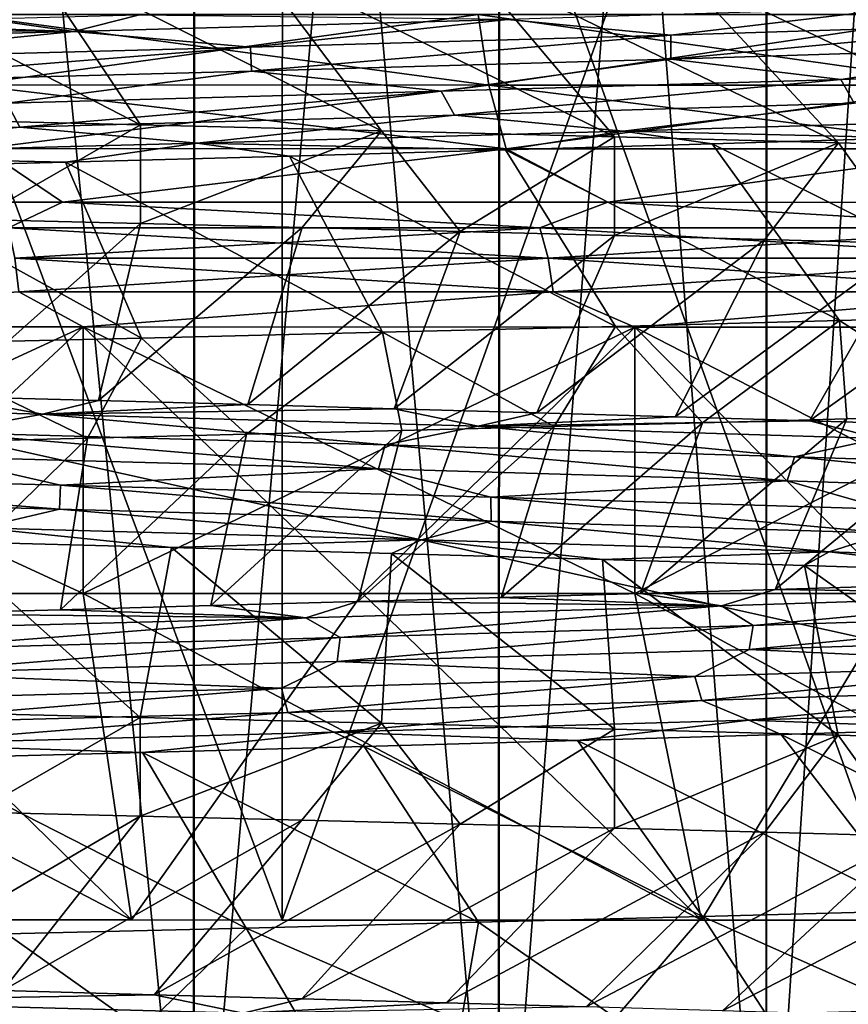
# Model space of a CAD drawing. Header units: metres. Extents: x -205 to 205, y -104 to 104.
# Tile 467 of 656: x -125.75 to -123.21, y 33.09 to 36.1. Entities that reach past the tile are written whole.
import ezdxf

# ---------------------------------------------------------------- set-up
doc = ezdxf.new("R2010")
doc.units = ezdxf.units.M
doc.layers.add('solid_01_2-CONSUMER_EHM_BOX_SW0001', color=7, linetype='CONTINUOUS')

msp = doc.modelspace()

# ---------------------------------------------------------------- linework, layer by layer
at = {"layer": 'solid_01_2-CONSUMER_EHM_BOX_SW0001'}
for points in [[(-200.010849, -74.958488), (-200.010773, 75.041512), (-0.010778, 75.04142)], [(-0.010849, -74.95858), (-200.010849, -74.958488), (-0.010778, 75.04142)], [(-126.252251, 42.545921, 16.272009), (-126.253761, 32.045921, 16.272009), (-125.22039, 32.045773, 16.962252)], [(-125.21888, 42.545773, 16.962252), (-126.252251, 42.545921, 16.272009), (-125.22039, 32.045773, 16.962252)], [(-125.216682, 42.545773, 32.03606), (-126.251358, 32.045921, 32.726604), (-126.249847, 42.545921, 32.726604)], [(-125.216682, 42.545773, 32.03606), (-125.218193, 32.045773, 32.03606), (-126.251358, 32.045921, 32.726604)], [(-125.21888, 42.545773, 16.962252), (-125.22039, 32.045773, 16.962252), (-124.285927, 32.045639, 17.781506)], [(-124.284424, 42.545639, 17.781506), (-125.21888, 42.545773, 16.962252), (-124.285927, 32.045639, 17.781506)], [(-124.282455, 42.545639, 31.216534), (-125.218193, 32.045773, 32.03606), (-125.216682, 42.545773, 32.03606)], [(-124.282455, 42.545639, 31.216534), (-124.283966, 32.045639, 31.216534), (-125.218193, 32.045773, 32.03606)], [(-124.284424, 42.545639, 17.781506), (-124.285927, 32.045639, 17.781506), (-123.4664, 32.045521, 18.715729)], [(-123.464897, 42.545521, 18.715729), (-124.284424, 42.545639, 17.781506), (-123.4664, 32.045521, 18.715729)], [(-123.463203, 42.545521, 30.28207), (-124.283966, 32.045639, 31.216534), (-124.282455, 42.545639, 31.216534)], [(-123.463203, 42.545521, 30.28207), (-123.464714, 32.045521, 30.28207), (-124.283966, 32.045639, 31.216534)], [(-123.464897, 42.545521, 18.715729), (-123.4664, 32.045521, 18.715729), (-122.775856, 32.045422, 19.748898)], [(-122.774345, 42.545422, 19.748898), (-123.464897, 42.545521, 18.715729), (-122.775856, 32.045422, 19.748898)], [(-122.772964, 42.545422, 29.248701), (-123.464714, 32.045521, 30.28207), (-123.463203, 42.545521, 30.28207)], [(-122.772964, 42.545422, 29.248701), (-122.774467, 32.045422, 29.248701), (-123.464714, 32.045521, 30.28207)], [(-112.002922, 40.641869, 63.099998), (-150.011154, -40.548634, 63.099998), (-150.011002, -39.448967, 63.099998)], [(-112.002922, 40.641869, 63.099998), (-112.003082, 39.542202, 63.099998), (-150.011154, -40.548634, 63.099998)], [(-112.002922, 40.641869, 63.099998), (-150.011002, -39.448967, 63.099998), (-149.999695, 39.547642, 63.099998)], [(-149.501312, 40.049267, 6), (-149.502487, 31.849266, 6), (-112.502487, 31.843967, 6)], [(-112.501312, 40.043968, 6), (-149.501312, 40.049267, 6), (-112.502487, 31.843967, 6)], [(-150.011154, -40.548634, 63.099998), (-112.003082, 39.542202, 63.099998), (-112.014389, -39.454407, 63.099998)], [(-126.920319, 33.346031, 41.722881), (-124.94854, 33.345749, 41.132561), (-126.919617, 38.630882, 41.722893)], [(-126.920303, 33.346031, 7.277121), (-126.919617, 38.630882, 7.277106), (-124.947762, 38.6306, 7.867441)], [(-124.948524, 33.345749, 7.867445), (-126.920303, 33.346031, 7.277121), (-124.947762, 38.6306, 7.867441)], [(-124.94854, 33.345749, 41.132561), (-124.947762, 38.6306, 41.132561), (-126.919617, 38.630882, 41.722893)], [(-124.94854, 33.345749, 41.132561), (-123.058601, 33.345478, 40.317326), (-124.947762, 38.6306, 41.132561)], [(-124.948524, 33.345749, 7.867445), (-124.947762, 38.6306, 7.867441), (-123.05777, 38.630329, 8.682702)], [(-123.058586, 33.345478, 8.682685), (-124.948524, 33.345749, 7.867445), (-123.05777, 38.630329, 8.682702)], [(-123.058601, 33.345478, 40.317326), (-123.05777, 38.630329, 40.317299), (-124.947762, 38.6306, 41.132561)], [(-173.512405, -37.4473, 108.5), (-88.501671, 37.540531, 108.5), (-173.501678, 37.5527, 108.5)], [(-173.512405, -37.4473, 108.5), (-88.512413, -37.459469, 108.5), (-88.501671, 37.540531, 108.5)], [(-125.383202, 35.780849, 12.555496), (-126.448746, 36.330673, 13.208845), (-125.737282, 36.312138, 13.522712)], [(-125.383202, 35.780849, 12.555496), (-126.144279, 35.799305, 12.226268), (-126.448746, 36.330673, 13.208845)], [(-124.644318, 35.762264, 12.93185), (-125.737282, 36.312138, 13.522712), (-125.046013, 36.293777, 13.882051)], [(-124.644318, 35.762264, 12.93185), (-125.383202, 35.780849, 12.555496), (-125.737282, 36.312138, 13.522712)], [(-123.930534, 35.743744, 13.353848), (-125.046013, 36.293777, 13.882051), (-124.378746, 36.275478, 14.284943)], [(-123.930534, 35.743744, 13.353848), (-124.644318, 35.762264, 12.93185), (-125.046013, 36.293777, 13.882051)], [(-123.244659, 35.725464, 13.81983), (-124.378746, 36.275478, 14.284943), (-123.739128, 36.257126, 14.729236)], [(-123.244659, 35.725464, 13.81983), (-123.930534, 35.743744, 13.353848), (-124.378746, 36.275478, 14.284943)], [(-122.589409, 35.707462, 14.327942), (-123.739128, 36.257126, 14.729236), (-123.130554, 36.238598, 15.212597)], [(-122.589409, 35.707462, 14.327942), (-123.244659, 35.725464, 13.81983), (-123.739128, 36.257126, 14.729236)], [(-125.906433, 35.90258, 38.499702), (-125.931458, 36.118534, 38.430859), (-124.348465, 36.118305, 37.748024)], [(-124.31562, 35.902351, 11.186508), (-124.348465, 36.118305, 11.251976), (-125.931458, 36.118534, 10.569141)], [(-125.906433, 35.90258, 10.500299), (-124.31562, 35.902351, 11.186508), (-125.931458, 36.118534, 10.569141)], [(-124.31562, 35.902351, 37.813492), (-125.906433, 35.90258, 38.499702), (-124.348465, 36.118305, 37.748024)], [(-125.390549, 36.116646, 35.304176), (-125.855118, 36.104401, 35.532677), (-125.586891, 36.066422, 35.334316)], [(-125.390549, 36.116646, 35.304176), (-125.586891, 36.066422, 35.334316), (-124.258965, 36.102863, 34.562817)], [(-124.31562, 35.902351, 37.813492), (-124.348465, 36.118305, 37.748024), (-122.855453, 36.118092, 36.886032)], [(-122.815231, 35.902138, 12.05276), (-122.855453, 36.118092, 12.113968), (-124.348465, 36.118305, 11.251976)], [(-124.31562, 35.902351, 11.186508), (-122.815231, 35.902138, 12.05276), (-124.348465, 36.118305, 11.251976)], [(-122.815231, 35.902138, 36.947239), (-124.31562, 35.902351, 37.813492), (-122.855453, 36.118092, 36.886032)], [(-123.757584, 36.054588, 34.151585), (-123.040031, 36.13932, 33.629143), (-124.258965, 36.102863, 34.562817)], [(-123.757584, 36.054588, 34.151585), (-122.588135, 36.09129, 33.150204), (-123.040031, 36.13932, 33.629143)], [(-126.329628, 36.092178, 35.741638), (-126.813026, 36.079964, 35.93055), (-125.586891, 36.066422, 35.334316)], [(-125.855118, 36.104401, 35.532677), (-126.329628, 36.092178, 35.741638), (-125.586891, 36.066422, 35.334316)], [(-125.046059, 36.017902, 34.994564), (-124.258965, 36.102863, 34.562817), (-125.586891, 36.066422, 35.334316)], [(-125.046059, 36.017902, 34.994564), (-123.757584, 36.054588, 34.151585), (-124.258965, 36.102863, 34.562817)], [(-123.758438, 35.981075, 34.121384), (-122.588135, 36.09129, 33.150204), (-123.757584, 36.054588, 34.151585)], [(-123.758438, 35.981075, 34.121384), (-122.592651, 36.017788, 33.120155), (-122.588135, 36.09129, 33.150204)], [(-126.813026, 36.079964, 35.93055), (-127.001312, 36.029991, 35.932926), (-125.586891, 36.066422, 35.334316)], [(-126.431282, 35.981232, 35.667519), (-125.586891, 36.066422, 35.334316), (-127.001312, 36.029991, 35.932926)], [(-126.431282, 35.981232, 35.667519), (-125.046059, 36.017902, 34.994564), (-125.586891, 36.066422, 35.334316)], [(-125.043289, 35.944386, 34.964642), (-123.757584, 36.054588, 34.151585), (-125.046059, 36.017902, 34.994564)], [(-125.043289, 35.944386, 34.964642), (-123.758438, 35.981075, 34.121384), (-123.757584, 36.054588, 34.151585)], [(-126.42498, 35.907707, 35.638279), (-125.046059, 36.017902, 34.994564), (-126.431282, 35.981232, 35.667519)], [(-126.42498, 35.907707, 35.638279), (-125.043289, 35.944386, 34.964642), (-125.046059, 36.017902, 34.994564)], [(-123.236809, 35.919659, 33.705524), (-122.592651, 36.017788, 33.120155), (-123.758438, 35.981075, 34.121384)], [(-123.236809, 35.919659, 33.705524), (-122.137314, 35.956062, 32.650593), (-122.592651, 36.017788, 33.120155)], [(-124.461456, 35.883274, 34.611855), (-123.758438, 35.981075, 34.121384), (-125.043289, 35.944386, 34.964642)], [(-124.461456, 35.883274, 34.611855), (-123.236809, 35.919659, 33.705524), (-123.758438, 35.981075, 34.121384)], [(-125.791229, 35.846905, 35.356171), (-125.043289, 35.944386, 34.964642), (-126.42498, 35.907707, 35.638279)], [(-125.791229, 35.846905, 35.356171), (-124.461456, 35.883274, 34.611855), (-125.043289, 35.944386, 34.964642)], [(-123.196022, 35.846535, 33.703415), (-122.137314, 35.956062, 32.650593), (-123.236809, 35.919659, 33.705524)], [(-124.421112, 35.810139, 34.615211), (-123.236809, 35.919659, 33.705524), (-124.461456, 35.883274, 34.611855)], [(-124.421112, 35.810139, 34.615211), (-123.196022, 35.846535, 33.703415), (-123.236809, 35.919659, 33.705524)], [(-125.866051, 35.707535, 38.610729), (-125.906433, 35.90258, 38.499702), (-124.31562, 35.902351, 37.813492)], [(-124.262619, 35.707306, 11.080921), (-124.31562, 35.902351, 11.186508), (-125.906433, 35.90258, 10.500299)], [(-125.866051, 35.707535, 10.38927), (-124.262619, 35.707306, 11.080921), (-125.906433, 35.90258, 10.500299)], [(-124.262619, 35.707306, 37.919079), (-125.866051, 35.707535, 38.610729), (-124.31562, 35.902351, 37.813492)], [(-125.752083, 35.773754, 35.364788), (-124.461456, 35.883274, 34.611855), (-125.791229, 35.846905, 35.356171)], [(-125.752083, 35.773754, 35.364788), (-124.421112, 35.810139, 34.615211), (-124.461456, 35.883274, 34.611855)], [(-124.262619, 35.707306, 37.919079), (-124.31562, 35.902351, 37.813492), (-122.815231, 35.902138, 36.947239)], [(-122.750328, 35.707088, 11.954042), (-122.815231, 35.902138, 12.05276), (-124.31562, 35.902351, 11.186508)], [(-124.262619, 35.707306, 11.080921), (-122.750328, 35.707088, 11.954042), (-124.31562, 35.902351, 11.186508)], [(-122.750328, 35.707088, 37.045956), (-124.262619, 35.707306, 37.919079), (-122.815231, 35.902138, 36.947239)], [(-127.166573, 35.737385, 35.941586), (-125.752083, 35.773754, 35.364788), (-125.791229, 35.846905, 35.356171)], [(-123.904221, 35.760685, 34.316441), (-123.196022, 35.846535, 33.703415), (-124.421112, 35.810139, 34.615211)], [(-123.904221, 35.760685, 34.316441), (-122.714859, 35.797306, 33.334866), (-123.196022, 35.846535, 33.703415)], [(-125.888405, 35.490166, 12.330666), (-126.144279, 35.799305, 12.226268), (-125.383202, 35.780849, 12.555496)], [(-125.209633, 35.724079, 35.137825), (-124.421112, 35.810139, 34.615211), (-125.752083, 35.773754, 35.364788)], [(-125.209633, 35.724079, 35.137825), (-123.904221, 35.760685, 34.316441), (-124.421112, 35.810139, 34.615211)], [(-123.028076, 35.740692, 33.699364), (-122.714859, 35.797306, 33.334866), (-123.904221, 35.760685, 34.316441)], [(-126.608589, 35.687492, 35.787785), (-125.752083, 35.773754, 35.364788), (-127.166573, 35.737385, 35.941586)], [(-126.608589, 35.687492, 35.787785), (-125.209633, 35.724079, 35.137825), (-125.752083, 35.773754, 35.364788)], [(-125.383293, 35.478054, 12.555473), (-125.888405, 35.490166, 12.330666), (-125.383202, 35.780849, 12.555496)], [(-125.383293, 35.478054, 12.555473), (-125.383202, 35.780849, 12.555496), (-124.644318, 35.762264, 12.93185)], [(-124.888046, 35.465965, 12.80123), (-125.383293, 35.478054, 12.555473), (-124.644318, 35.762264, 12.93185)], [(-124.264908, 35.703602, 34.640705), (-123.904221, 35.760685, 34.316441), (-125.209633, 35.724079, 35.137825)], [(-124.403534, 35.453888, 13.067507), (-124.888046, 35.465965, 12.80123), (-124.644318, 35.762264, 12.93185)], [(-124.403534, 35.453888, 13.067507), (-124.644318, 35.762264, 12.93185), (-123.930534, 35.743744, 13.353848)], [(-124.264908, 35.703602, 34.640705), (-123.631111, 35.722244, 34.189697), (-123.904221, 35.760685, 34.316441)], [(-123.631111, 35.722244, 34.189697), (-123.028076, 35.740692, 33.699364), (-123.904221, 35.760685, 34.316441)], [(-123.930595, 35.441799, 13.353837), (-124.403534, 35.453888, 13.067507), (-123.930534, 35.743744, 13.353848)], [(-123.930595, 35.441799, 13.353837), (-123.930534, 35.743744, 13.353848), (-123.244659, 35.725464, 13.81983)], [(-123.47007, 35.42968, 13.659718), (-123.930595, 35.441799, 13.353837), (-123.244659, 35.725464, 13.81983)], [(-122.586555, 35.199532, 34.66964), (-123.028076, 35.740692, 33.699364), (-123.631111, 35.722244, 34.189697)], [(-123.022758, 35.417534, 13.984608), (-123.47007, 35.42968, 13.659718), (-123.244659, 35.725464, 13.81983)], [(-123.022758, 35.417534, 13.984608), (-123.244659, 35.725464, 13.81983), (-122.589409, 35.707462, 14.327942)], [(-125.866051, 35.707535, 10.38927), (-127.370926, 35.543846, 9.768307), (-125.621689, 35.543598, 10.313391)], [(-125.866051, 35.707535, 38.610729), (-125.621689, 35.543598, 38.686611), (-127.370926, 35.543846, 39.231693)], [(-125.613106, 35.666416, 35.417019), (-125.209633, 35.724079, 35.137825), (-126.608589, 35.687492, 35.787785)], [(-125.866051, 35.707535, 10.38927), (-125.621689, 35.543598, 10.313391), (-124.262619, 35.707306, 11.080921)], [(-124.262619, 35.707306, 37.919079), (-125.621689, 35.543598, 38.686611), (-125.866051, 35.707535, 38.610729)], [(-124.262619, 35.707306, 11.080921), (-125.621689, 35.543598, 10.313391), (-123.950912, 35.543358, 11.065347)], [(-124.262619, 35.707306, 37.919079), (-123.950912, 35.543358, 37.934654), (-125.621689, 35.543598, 38.686611)], [(-125.613106, 35.666416, 35.417019), (-124.926598, 35.68494, 35.050426), (-125.209633, 35.724079, 35.137825)], [(-124.926598, 35.68494, 35.050426), (-124.264908, 35.703602, 34.640705), (-125.209633, 35.724079, 35.137825)], [(-123.927422, 35.1633, 35.644119), (-124.264908, 35.703602, 34.640705), (-124.926598, 35.68494, 35.050426)], [(-123.241669, 35.181339, 35.17794), (-123.631111, 35.722244, 34.189697), (-124.264908, 35.703602, 34.640705)], [(-123.927422, 35.1633, 35.644119), (-123.241669, 35.181339, 35.17794), (-124.264908, 35.703602, 34.640705)], [(-124.262619, 35.707306, 11.080921), (-123.950912, 35.543358, 11.065347), (-122.750328, 35.707088, 11.954042)], [(-122.750328, 35.707088, 37.045956), (-123.950912, 35.543358, 37.934654), (-124.262619, 35.707306, 37.919079)], [(-122.750328, 35.707088, 11.954042), (-123.950912, 35.543358, 11.065347), (-122.38295, 35.543133, 12.013211)], [(-122.750328, 35.707088, 37.045956), (-122.38295, 35.543133, 36.98679), (-123.950912, 35.543358, 37.934654)], [(-123.241669, 35.181339, 35.17794), (-122.586555, 35.199532, 34.66964), (-123.631111, 35.722244, 34.189697)], [(-126.32148, 35.648163, 35.73885), (-125.613106, 35.666416, 35.417019), (-126.608589, 35.687492, 35.787785)], [(-125.379875, 35.127522, 36.442894), (-125.613106, 35.666416, 35.417019), (-126.32148, 35.648163, 35.73885)], [(-124.64109, 35.145393, 36.066326), (-124.926598, 35.68494, 35.050426), (-125.613106, 35.666416, 35.417019)], [(-125.379875, 35.127522, 36.442894), (-124.64109, 35.145393, 36.066326), (-125.613106, 35.666416, 35.417019)], [(-124.64109, 35.145393, 36.066326), (-123.927422, 35.1633, 35.644119), (-124.926598, 35.68494, 35.050426)], [(-126.140869, 35.109596, 36.772343), (-125.379875, 35.127522, 36.442894), (-126.32148, 35.648163, 35.73885)], [(-125.787102, 35.465229, 10.17227), (-125.621689, 35.543598, 10.313391), (-127.370926, 35.543846, 9.768307)], [(-125.787102, 35.465229, 38.827728), (-127.370926, 35.543846, 39.231693), (-125.621689, 35.543598, 38.686611)], [(-125.787102, 35.465229, 10.17227), (-124.159012, 35.464996, 10.874558), (-125.621689, 35.543598, 10.313391)], [(-124.159012, 35.464996, 38.125443), (-125.787102, 35.465229, 38.827728), (-125.621689, 35.543598, 38.686611)], [(-124.159012, 35.464996, 10.874558), (-123.950912, 35.543358, 11.065347), (-125.621689, 35.543598, 10.313391)], [(-124.159012, 35.464996, 38.125443), (-125.621689, 35.543598, 38.686611), (-123.950912, 35.543358, 37.934654)], [(-124.159012, 35.464996, 10.874558), (-122.623466, 35.464775, 11.761106), (-123.950912, 35.543358, 11.065347)], [(-122.623466, 35.464775, 37.238892), (-124.159012, 35.464996, 38.125443), (-123.950912, 35.543358, 37.934654)], [(-122.623466, 35.464775, 11.761106), (-122.38295, 35.543133, 12.013211), (-123.950912, 35.543358, 11.065347)], [(-122.623466, 35.464775, 37.238892), (-123.950912, 35.543358, 37.934654), (-122.38295, 35.543133, 36.98679)], [(-125.383293, 35.478054, 12.555473), (-125.979431, 34.948494, 13.409982), (-125.888405, 35.490166, 12.330666)], [(-125.383293, 35.478054, 12.555473), (-125.511993, 34.936108, 13.63412), (-125.979431, 34.948494, 13.409982)], [(-125.767899, 35.372299, 38.880524), (-125.787102, 35.465229, 38.827728), (-124.159012, 35.464996, 38.125443)], [(-124.133812, 35.372066, 10.82435), (-124.159012, 35.464996, 10.874558), (-125.787102, 35.465229, 10.17227)], [(-125.767899, 35.372299, 10.119474), (-124.133812, 35.372066, 10.82435), (-125.787102, 35.465229, 10.17227)], [(-124.133812, 35.372066, 38.175648), (-125.767899, 35.372299, 38.880524), (-124.159012, 35.464996, 38.125443)], [(-124.888046, 35.465965, 12.80123), (-125.511993, 34.936108, 13.63412), (-125.383293, 35.478054, 12.555473)], [(-124.888046, 35.465965, 12.80123), (-125.053711, 34.923737, 13.878235), (-125.511993, 34.936108, 13.63412)], [(-124.403534, 35.453888, 13.067507), (-125.053711, 34.923737, 13.878235), (-124.888046, 35.465965, 12.80123)], [(-124.403534, 35.453888, 13.067507), (-124.605644, 34.911366, 14.141832), (-125.053711, 34.923737, 13.878235)], [(-123.930595, 35.441799, 13.353837), (-124.605644, 34.911366, 14.141832), (-124.403534, 35.453888, 13.067507)], [(-124.133812, 35.372066, 38.175648), (-124.159012, 35.464996, 38.125443), (-122.623466, 35.464775, 37.238892)], [(-122.592606, 35.371845, 11.714167), (-122.623466, 35.464775, 11.761106), (-124.159012, 35.464996, 10.874558)], [(-124.133812, 35.372066, 10.82435), (-122.592606, 35.371845, 11.714167), (-124.159012, 35.464996, 10.874558)], [(-122.592606, 35.371845, 37.285835), (-124.133812, 35.372066, 38.175648), (-122.623466, 35.464775, 37.238892)], [(-123.930595, 35.441799, 13.353837), (-124.168846, 34.898998, 14.42438), (-124.605644, 34.911366, 14.141832)], [(-123.47007, 35.42968, 13.659718), (-124.168846, 34.898998, 14.42438), (-123.930595, 35.441799, 13.353837)], [(-123.47007, 35.42968, 13.659718), (-123.744362, 34.886631, 14.725313), (-124.168846, 34.898998, 14.42438)], [(-123.022758, 35.417534, 13.984608), (-123.744362, 34.886631, 14.725313), (-123.47007, 35.42968, 13.659718)], [(-123.022758, 35.417534, 13.984608), (-123.333214, 34.87426, 15.044028), (-123.744362, 34.886631, 14.725313)], [(-122.589462, 35.405376, 14.327934), (-123.333214, 34.87426, 15.044028), (-123.022758, 35.417534, 13.984608)], [(-122.589462, 35.405376, 14.327934), (-122.936394, 34.861885, 15.379892), (-123.333214, 34.87426, 15.044028)], [(-125.756012, 35.269436, 38.913223), (-125.767899, 35.372299, 38.880524), (-124.133812, 35.372066, 38.175648)], [(-124.11821, 35.269199, 10.793256), (-124.133812, 35.372066, 10.82435), (-125.767899, 35.372299, 10.119474)], [(-125.756012, 35.269436, 10.086777), (-124.11821, 35.269199, 10.793256), (-125.767899, 35.372299, 10.119474)], [(-124.11821, 35.269199, 38.206745), (-125.756012, 35.269436, 38.913223), (-124.133812, 35.372066, 38.175648)], [(-124.11821, 35.269199, 38.206745), (-124.133812, 35.372066, 38.175648), (-122.592606, 35.371845, 37.285835)], [(-122.573502, 35.268978, 11.685094), (-122.592606, 35.371845, 11.714167), (-124.133812, 35.372066, 10.82435)], [(-124.11821, 35.269199, 10.793256), (-122.573502, 35.268978, 11.685094), (-124.133812, 35.372066, 10.82435)], [(-122.573502, 35.268978, 37.314907), (-124.11821, 35.269199, 38.206745), (-122.592606, 35.371845, 37.285835)], [(-125.756012, 35.269436, 10.086777), (-127.328514, 35.161819, 9.596043), (-125.55883, 35.161564, 10.147501)], [(-125.756012, 35.269436, 38.913223), (-125.55883, 35.161564, 38.852501), (-127.328514, 35.161819, 39.403957)], [(-125.756012, 35.269436, 10.086777), (-125.55883, 35.161564, 10.147501), (-124.11821, 35.269199, 10.793256)], [(-124.11821, 35.269199, 38.206745), (-125.55883, 35.161564, 38.852501), (-125.756012, 35.269436, 38.913223)], [(-124.11821, 35.269199, 10.793256), (-125.55883, 35.161564, 10.147501), (-123.868515, 35.161324, 10.90825)], [(-124.11821, 35.269199, 38.206745), (-123.868515, 35.161324, 38.091751), (-125.55883, 35.161564, 38.852501)], [(-124.11821, 35.269199, 10.793256), (-123.868515, 35.161324, 10.90825), (-122.573502, 35.268978, 11.685094)], [(-122.573502, 35.268978, 37.314907), (-123.868515, 35.161324, 38.091751), (-124.11821, 35.269199, 38.206745)], [(-122.573502, 35.268978, 11.685094), (-123.868515, 35.161324, 10.90825), (-122.282219, 35.161095, 11.867198)], [(-122.573502, 35.268978, 37.314907), (-122.282219, 35.161095, 37.132801), (-123.868515, 35.161324, 38.091751)], [(-122.78981, 34.89167, 34.834431), (-122.586555, 35.199532, 34.66964), (-123.241669, 35.181339, 35.17794)], [(-127.328644, 34.346092, 39.403957), (-127.328514, 35.161819, 39.403957), (-125.55883, 35.161564, 38.852501)], [(-126.435463, 34.345963, 39.154968), (-127.328644, 34.346092, 39.403957), (-125.55883, 35.161564, 38.852501)], [(-125.558952, 34.345837, 10.147497), (-125.55883, 35.161564, 10.147501), (-127.328514, 35.161819, 9.596043)], [(-126.435463, 34.345963, 9.845033), (-125.558952, 34.345837, 10.147497), (-127.328514, 35.161819, 9.596043)], [(-125.558952, 34.345837, 38.852501), (-126.435463, 34.345963, 39.154968), (-125.55883, 35.161564, 38.852501)], [(-125.558952, 34.345837, 10.147497), (-124.702301, 34.345715, 10.502334), (-125.55883, 35.161564, 10.147501)], [(-125.558952, 34.345837, 38.852501), (-125.55883, 35.161564, 38.852501), (-123.868515, 35.161324, 38.091751)], [(-124.702301, 34.345715, 38.497665), (-125.558952, 34.345837, 38.852501), (-123.868515, 35.161324, 38.091751)], [(-123.868637, 34.345596, 10.908245), (-123.868515, 35.161324, 10.90825), (-125.55883, 35.161564, 10.147501)], [(-124.702301, 34.345715, 10.502334), (-123.868637, 34.345596, 10.908245), (-125.55883, 35.161564, 10.147501)], [(-123.868637, 34.345596, 38.091755), (-124.702301, 34.345715, 38.497665), (-123.868515, 35.161324, 38.091751)], [(-124.115883, 34.856525, 35.76152), (-123.927422, 35.1633, 35.644119), (-124.64109, 35.145393, 36.066326)], [(-124.115883, 34.856525, 35.76152), (-123.661362, 34.86829, 35.470669), (-123.927422, 35.1633, 35.644119)], [(-123.661362, 34.86829, 35.470669), (-123.241669, 35.181339, 35.17794), (-123.927422, 35.1633, 35.644119)], [(-123.868637, 34.345596, 10.908245), (-123.061005, 34.345478, 11.363752), (-123.868515, 35.161324, 10.90825)], [(-123.868637, 34.345596, 38.091755), (-123.868515, 35.161324, 38.091751), (-122.282219, 35.161095, 37.132801)], [(-123.061005, 34.345478, 37.63625), (-123.868637, 34.345596, 38.091755), (-122.282219, 35.161095, 37.132801)], [(-122.282349, 34.345367, 11.867191), (-122.282219, 35.161095, 11.867198), (-123.868515, 35.161324, 10.90825)], [(-123.061005, 34.345478, 11.363752), (-122.282349, 34.345367, 11.867191), (-123.868515, 35.161324, 10.90825)], [(-123.661362, 34.86829, 35.470669), (-123.219093, 34.880001, 35.161465), (-123.241669, 35.181339, 35.17794)], [(-123.219093, 34.880001, 35.161465), (-122.78981, 34.89167, 34.834431), (-123.241669, 35.181339, 35.17794)], [(-125.545258, 34.821056, 36.519341), (-125.379875, 35.127522, 36.442894), (-126.140869, 35.109596, 36.772343)], [(-125.545258, 34.821056, 36.519341), (-125.058609, 34.83289, 36.286289), (-125.379875, 35.127522, 36.442894)], [(-125.058609, 34.83289, 36.286289), (-124.64109, 35.145393, 36.066326), (-125.379875, 35.127522, 36.442894)], [(-125.058609, 34.83289, 36.286289), (-124.581886, 34.844715, 36.033543), (-124.64109, 35.145393, 36.066326)], [(-124.581886, 34.844715, 36.033543), (-124.115883, 34.856525, 35.76152), (-124.64109, 35.145393, 36.066326)], [(-126.041046, 34.809246, 36.732311), (-125.545258, 34.821056, 36.519341), (-126.140869, 35.109596, 36.772343)], [(-125.979431, 34.948494, 13.409982), (-125.683105, 34.89418, 13.618158), (-127.102417, 34.931015, 13.03165)], [(-125.979431, 34.948494, 13.409982), (-125.511993, 34.936108, 13.63412), (-125.683105, 34.89418, 13.618158)], [(-125.990578, 34.838173, 13.523167), (-127.102417, 34.931015, 13.03165), (-125.683105, 34.89418, 13.618158)], [(-125.511993, 34.936108, 13.63412), (-125.053711, 34.923737, 13.878235), (-125.683105, 34.89418, 13.618158)], [(-125.053711, 34.923737, 13.878235), (-124.605644, 34.911366, 14.141832), (-125.683105, 34.89418, 13.618158)], [(-124.605644, 34.911366, 14.141832), (-124.348618, 34.857353, 14.37848), (-125.683105, 34.89418, 13.618158)], [(-124.605644, 34.911366, 14.141832), (-124.168846, 34.898998, 14.42438), (-124.348618, 34.857353, 14.37848)], [(-124.633316, 34.801109, 14.250866), (-125.990578, 34.838173, 13.523167), (-125.683105, 34.89418, 13.618158)], [(-124.633316, 34.801109, 14.250866), (-125.683105, 34.89418, 13.618158), (-124.348618, 34.857353, 14.37848)], [(-124.168846, 34.898998, 14.42438), (-123.744362, 34.886631, 14.725313), (-124.348618, 34.857353, 14.37848)], [(-123.744362, 34.886631, 14.725313), (-123.333214, 34.87426, 15.044028), (-124.348618, 34.857353, 14.37848)], [(-122.78981, 34.89167, 34.834431), (-123.438309, 34.357597, 34.03994), (-123.039566, 34.369789, 33.710033)], [(-123.219093, 34.880001, 35.161465), (-123.438309, 34.357597, 34.03994), (-122.78981, 34.89167, 34.834431)], [(-124.115883, 34.856525, 35.76152), (-124.716866, 34.32069, 34.926231), (-124.277809, 34.333038, 34.648701)], [(-124.581886, 34.844715, 36.033543), (-124.716866, 34.32069, 34.926231), (-124.115883, 34.856525, 35.76152)], [(-123.379379, 34.764057, 15.144468), (-124.633316, 34.801109, 14.250866), (-124.348618, 34.857353, 14.37848)], [(-123.333214, 34.87426, 15.044028), (-123.120926, 34.820545, 15.300817), (-124.348618, 34.857353, 14.37848)], [(-123.379379, 34.764057, 15.144468), (-124.348618, 34.857353, 14.37848), (-123.120926, 34.820545, 15.300817)], [(-123.661362, 34.86829, 35.470669), (-124.277809, 34.333038, 34.648701), (-123.851288, 34.345348, 34.353024)], [(-124.115883, 34.856525, 35.76152), (-124.277809, 34.333038, 34.648701), (-123.661362, 34.86829, 35.470669)], [(-123.219093, 34.880001, 35.161465), (-123.851288, 34.345348, 34.353024), (-123.438309, 34.357597, 34.03994)], [(-123.661362, 34.86829, 35.470669), (-123.851288, 34.345348, 34.353024), (-123.219093, 34.880001, 35.161465)], [(-123.333214, 34.87426, 15.044028), (-122.936394, 34.861885, 15.379892), (-123.120926, 34.820545, 15.300817)], [(-125.545258, 34.821056, 36.519341), (-126.098427, 34.283707, 35.643204), (-125.628265, 34.295994, 35.424107)], [(-126.041046, 34.809246, 36.732311), (-126.098427, 34.283707, 35.643204), (-125.545258, 34.821056, 36.519341)], [(-124.653419, 34.727383, 14.267415), (-126.008644, 34.764454, 13.54202), (-125.990578, 34.838173, 13.523167)], [(-124.653419, 34.727383, 14.267415), (-125.990578, 34.838173, 13.523167), (-124.633316, 34.801109, 14.250866)], [(-125.058609, 34.83289, 36.286289), (-125.628265, 34.295994, 35.424107), (-125.167381, 34.308334, 35.184914)], [(-125.545258, 34.821056, 36.519341), (-125.628265, 34.295994, 35.424107), (-125.058609, 34.83289, 36.286289)], [(-124.581886, 34.844715, 36.033543), (-125.167381, 34.308334, 35.184914), (-124.716866, 34.32069, 34.926231)], [(-125.058609, 34.83289, 36.286289), (-125.167381, 34.308334, 35.184914), (-124.581886, 34.844715, 36.033543)], [(-122.250618, 34.727024, 16.191448), (-123.379379, 34.764057, 15.144468), (-123.120926, 34.820545, 15.300817)], [(-123.401215, 34.690327, 15.158497), (-124.653419, 34.727383, 14.267415), (-124.633316, 34.801109, 14.250866)], [(-123.401215, 34.690327, 15.158497), (-124.633316, 34.801109, 14.250866), (-123.379379, 34.764057, 15.144468)], [(-125.627678, 34.676933, 13.723888), (-127.03125, 34.713696, 13.130542), (-126.008644, 34.764454, 13.54202)], [(-125.627678, 34.676933, 13.723888), (-126.008644, 34.764454, 13.54202), (-124.653419, 34.727383, 14.267415)], [(-122.273865, 34.653286, 16.20277), (-123.401215, 34.690327, 15.158497), (-123.379379, 34.764057, 15.144468)], [(-122.273865, 34.653286, 16.20277), (-123.379379, 34.764057, 15.144468), (-122.250618, 34.727024, 16.191448)], [(-125.630768, 34.603413, 13.694697), (-127.038467, 34.640186, 13.101805), (-127.03125, 34.713696, 13.130542)], [(-125.630768, 34.603413, 13.694697), (-127.03125, 34.713696, 13.130542), (-125.627678, 34.676933, 13.723888)], [(-124.309471, 34.640182, 14.488625), (-125.627678, 34.676933, 13.723888), (-124.653419, 34.727383, 14.267415)], [(-124.309471, 34.640182, 14.488625), (-124.653419, 34.727383, 14.267415), (-123.401215, 34.690327, 15.158497)], [(-124.308449, 34.56665, 14.459565), (-125.630768, 34.603413, 13.694697), (-125.627678, 34.676933, 13.723888)], [(-124.308449, 34.56665, 14.459565), (-125.627678, 34.676933, 13.723888), (-124.309471, 34.640182, 14.488625)], [(-123.098351, 34.603447, 15.413092), (-124.309471, 34.640182, 14.488625), (-123.401215, 34.690327, 15.158497)], [(-123.098351, 34.603447, 15.413092), (-123.401215, 34.690327, 15.158497), (-122.273865, 34.653286, 16.20277)], [(-125.874939, 34.546852, 13.526133), (-127.038467, 34.640186, 13.101805), (-125.630768, 34.603413, 13.694697)], [(-123.093292, 34.529903, 15.38471), (-124.309471, 34.640182, 14.488625), (-123.098351, 34.603447, 15.413092)], [(-123.093292, 34.529903, 15.38471), (-124.308449, 34.56665, 14.459565), (-124.309471, 34.640182, 14.488625)], [(-124.521751, 34.509865, 14.266666), (-125.874939, 34.546852, 13.526133), (-125.630768, 34.603413, 13.694697)], [(-124.521751, 34.509865, 14.266666), (-125.630768, 34.603413, 13.694697), (-124.308449, 34.56665, 14.459565)], [(-123.273323, 34.472897, 15.172219), (-124.521751, 34.509865, 14.266666), (-124.308449, 34.56665, 14.459565)], [(-123.273323, 34.472897, 15.172219), (-124.308449, 34.56665, 14.459565), (-123.093292, 34.529903, 15.38471)], [(-125.287758, 34.486019, 13.750421), (-125.986084, 34.504559, 13.407048), (-125.874939, 34.546852, 13.526133)], [(-125.287758, 34.486019, 13.750421), (-125.874939, 34.546852, 13.526133), (-124.521751, 34.509865, 14.266666)], [(-122.151306, 34.435944, 16.230145), (-123.273323, 34.472897, 15.172219), (-123.093292, 34.529903, 15.38471)], [(-125.383514, 33.96611, 12.55547), (-126.144608, 33.984158, 12.226241), (-125.986084, 34.504559, 13.407048)], [(-125.383514, 33.96611, 12.55547), (-125.986084, 34.504559, 13.407048), (-125.287758, 34.486019, 13.750421)], [(-124.614365, 34.467644, 14.136488), (-125.287758, 34.486019, 13.750421), (-124.521751, 34.509865, 14.266666)], [(-123.967484, 34.449329, 14.563989), (-124.614365, 34.467644, 14.136488), (-124.521751, 34.509865, 14.266666)], [(-123.967484, 34.449329, 14.563989), (-124.521751, 34.509865, 14.266666), (-123.273323, 34.472897, 15.172219)], [(-124.644623, 33.948193, 12.931827), (-125.383514, 33.96611, 12.55547), (-125.287758, 34.486019, 13.750421)], [(-124.644623, 33.948193, 12.931827), (-125.287758, 34.486019, 13.750421), (-124.614365, 34.467644, 14.136488)], [(-123.930824, 33.930225, 13.353828), (-124.644623, 33.948193, 12.931827), (-124.614365, 34.467644, 14.136488)], [(-123.930824, 33.930225, 13.353828), (-124.614365, 34.467644, 14.136488), (-123.967484, 34.449329, 14.563989)], [(-123.348686, 34.430958, 15.032004), (-123.967484, 34.449329, 14.563989), (-123.273323, 34.472897, 15.172219)], [(-122.759766, 34.412415, 15.53988), (-123.348686, 34.430958, 15.032004), (-123.273323, 34.472897, 15.172219)], [(-122.759766, 34.412415, 15.53988), (-123.273323, 34.472897, 15.172219), (-122.151306, 34.435944, 16.230145)], [(-123.244942, 33.912018, 13.819813), (-123.967484, 34.449329, 14.563989), (-123.348686, 34.430958, 15.032004)], [(-123.244942, 33.912018, 13.819813), (-123.930824, 33.930225, 13.353828), (-123.967484, 34.449329, 14.563989)], [(-122.589691, 33.893543, 14.327925), (-123.348686, 34.430958, 15.032004), (-122.759766, 34.412415, 15.53988)], [(-122.589691, 33.893543, 14.327925), (-123.244942, 33.912018, 13.819813), (-123.348686, 34.430958, 15.032004)], [(-123.039566, 34.369789, 33.710033), (-123.438309, 34.357597, 34.03994), (-122.449959, 34.344219, 33.077175)], [(-127.328644, 34.346092, 9.596042), (-127.231743, 33.346077, 8.590708), (-125.410286, 33.345818, 9.13601)], [(-127.328644, 34.346092, 9.596042), (-125.410286, 33.345818, 9.13601), (-126.435463, 34.345963, 9.845033)], [(-126.435463, 34.345963, 39.154968), (-125.410286, 33.345818, 39.863991), (-127.231743, 33.346077, 40.40929)], [(-126.435463, 34.345963, 9.845033), (-125.410286, 33.345818, 9.13601), (-125.558952, 34.345837, 10.147497)], [(-125.558952, 34.345837, 38.852501), (-125.410286, 33.345818, 39.863991), (-126.435463, 34.345963, 39.154968)], [(-125.558952, 34.345837, 10.147497), (-125.410286, 33.345818, 9.13601), (-123.664459, 33.345566, 9.889082)], [(-125.558952, 34.345837, 10.147497), (-123.664459, 33.345566, 9.889082), (-124.702301, 34.345715, 10.502334)], [(-124.702301, 34.345715, 38.497665), (-125.410286, 33.345818, 39.863991), (-125.558952, 34.345837, 38.852501)], [(-124.702301, 34.345715, 38.497665), (-123.664459, 33.345566, 39.110916), (-125.410286, 33.345818, 39.863991)], [(-124.702301, 34.345715, 10.502334), (-123.664459, 33.345566, 9.889082), (-123.868637, 34.345596, 10.908245)], [(-123.868637, 34.345596, 38.091755), (-123.664459, 33.345566, 39.110916), (-124.702301, 34.345715, 38.497665)], [(-123.851288, 34.345348, 34.353024), (-124.277809, 34.333038, 34.648701), (-123.603279, 34.307751, 34.091152)], [(-123.868637, 34.345596, 10.908245), (-123.664459, 33.345566, 9.889082), (-122.017853, 33.345329, 10.839743)], [(-123.868637, 34.345596, 10.908245), (-122.017853, 33.345329, 10.839743), (-123.061005, 34.345478, 11.363752)], [(-123.061005, 34.345478, 37.63625), (-123.664459, 33.345566, 39.110916), (-123.868637, 34.345596, 38.091755)], [(-123.438309, 34.357597, 34.03994), (-123.851288, 34.345348, 34.353024), (-123.603279, 34.307751, 34.091152)], [(-123.061005, 34.345478, 37.63625), (-122.017853, 33.345329, 38.160255), (-123.664459, 33.345566, 39.110916)], [(-123.438309, 34.357597, 34.03994), (-123.603279, 34.307751, 34.091152), (-122.449959, 34.344219, 33.077175)], [(-123.506012, 34.247887, 33.957027), (-122.449959, 34.344219, 33.077175), (-123.603279, 34.307751, 34.091152)], [(-123.506012, 34.247887, 33.957027), (-122.363441, 34.284592, 32.924706), (-122.449959, 34.344219, 33.077175)], [(-125.167381, 34.308334, 35.184914), (-125.628265, 34.295994, 35.424107), (-124.876183, 34.271301, 34.949806)], [(-124.716866, 34.32069, 34.926231), (-125.167381, 34.308334, 35.184914), (-124.876183, 34.271301, 34.949806)], [(-124.716866, 34.32069, 34.926231), (-124.876183, 34.271301, 34.949806), (-123.603279, 34.307751, 34.091152)], [(-124.771111, 34.211197, 34.834377), (-123.603279, 34.307751, 34.091152), (-124.876183, 34.271301, 34.949806)], [(-124.771111, 34.211197, 34.834377), (-123.506012, 34.247887, 33.957027), (-123.603279, 34.307751, 34.091152)], [(-124.277809, 34.333038, 34.648701), (-124.716866, 34.32069, 34.926231), (-123.603279, 34.307751, 34.091152)], [(-126.098427, 34.283707, 35.643204), (-126.24807, 34.234867, 35.640152), (-124.876183, 34.271301, 34.949806)], [(-125.628265, 34.295994, 35.424107), (-126.098427, 34.283707, 35.643204), (-124.876183, 34.271301, 34.949806)], [(-123.517967, 34.174061, 33.935036), (-122.363441, 34.284592, 32.924706), (-123.506012, 34.247887, 33.957027)], [(-123.517967, 34.174061, 33.935036), (-122.377914, 34.210773, 32.904221), (-122.363441, 34.284592, 32.924706)], [(-126.138336, 34.174522, 35.54287), (-124.876183, 34.271301, 34.949806), (-126.24807, 34.234867, 35.640152)], [(-126.138336, 34.174522, 35.54287), (-124.771111, 34.211197, 34.834377), (-124.876183, 34.271301, 34.949806)], [(-124.780403, 34.137363, 34.811184), (-123.506012, 34.247887, 33.957027), (-124.771111, 34.211197, 34.834377)], [(-124.780403, 34.137363, 34.811184), (-123.517967, 34.174061, 33.935036), (-123.506012, 34.247887, 33.957027)], [(-126.144836, 34.100685, 35.518795), (-124.771111, 34.211197, 34.834377), (-126.138336, 34.174522, 35.54287)], [(-126.144836, 34.100685, 35.518795), (-124.780403, 34.137363, 34.811184), (-124.771111, 34.211197, 34.834377)], [(-122.535835, 34.128078, 33.063488), (-122.377914, 34.210773, 32.904221), (-123.517967, 34.174061, 33.935036)], [(-123.684341, 34.091682, 34.064877), (-123.517967, 34.174061, 33.935036), (-124.780403, 34.137363, 34.811184)], [(-123.684341, 34.091682, 34.064877), (-122.535835, 34.128078, 33.063488), (-123.517967, 34.174061, 33.935036)], [(-124.950699, 34.055302, 34.91193), (-124.780403, 34.137363, 34.811184), (-126.144836, 34.100685, 35.518795)], [(-124.950699, 34.055302, 34.91193), (-123.684341, 34.091682, 34.064877), (-124.780403, 34.137363, 34.811184)], [(-123.663048, 34.017967, 34.079735), (-122.535835, 34.128078, 33.063488), (-123.684341, 34.091682, 34.064877)], [(-123.663048, 34.017967, 34.079735), (-122.512482, 34.054375, 33.075188), (-122.535835, 34.128078, 33.063488)], [(-126.314415, 34.018936, 35.592018), (-124.950699, 34.055302, 34.91193), (-126.144836, 34.100685, 35.518795)], [(-124.93187, 33.981579, 34.929611), (-123.684341, 34.091682, 34.064877), (-124.950699, 34.055302, 34.91193)], [(-124.93187, 33.981579, 34.929611), (-123.663048, 34.017967, 34.079735), (-123.684341, 34.091682, 34.064877)], [(-126.298431, 33.945202, 35.612125), (-124.950699, 34.055302, 34.91193), (-126.314415, 34.018936, 35.592018)], [(-126.298431, 33.945202, 35.612125), (-124.93187, 33.981579, 34.929611), (-124.950699, 34.055302, 34.91193)], [(-123.51931, 33.957851, 34.025963), (-122.512482, 34.054375, 33.075188), (-123.663048, 34.017967, 34.079735)], [(-123.51931, 33.957851, 34.025963), (-122.370216, 33.994476, 32.997139), (-122.512482, 34.054375, 33.075188)], [(-124.79026, 33.921242, 34.899296), (-123.663048, 34.017967, 34.079735), (-124.93187, 33.981579, 34.929611)], [(-124.79026, 33.921242, 34.899296), (-123.51931, 33.957851, 34.025963), (-123.663048, 34.017967, 34.079735)], [(-126.162544, 33.884647, 35.603523), (-124.93187, 33.981579, 34.929611), (-126.298431, 33.945202, 35.612125)], [(-126.162544, 33.884647, 35.603523), (-124.79026, 33.921242, 34.899296), (-124.93187, 33.981579, 34.929611)], [(-125.888611, 33.675995, 12.330688), (-126.144608, 33.984158, 12.226241), (-125.383514, 33.96611, 12.55547)], [(-122.827385, 33.932419, 33.521191), (-122.370216, 33.994476, 32.997139), (-123.51931, 33.957851, 34.025963)], [(-125.383507, 33.663826, 12.555494), (-125.888611, 33.675995, 12.330688), (-125.383514, 33.96611, 12.55547)], [(-125.383507, 33.663826, 12.555494), (-125.383514, 33.96611, 12.55547), (-124.644623, 33.948193, 12.931827)], [(-124.888268, 33.651653, 12.80125), (-125.383507, 33.663826, 12.555494), (-124.644623, 33.948193, 12.931827)], [(-124.403763, 33.639484, 13.067523), (-124.888268, 33.651653, 12.80125), (-124.644623, 33.948193, 12.931827)], [(-124.044136, 33.895645, 34.490852), (-123.51931, 33.957851, 34.025963), (-124.79026, 33.921242, 34.899296)], [(-124.403763, 33.639484, 13.067523), (-124.644623, 33.948193, 12.931827), (-123.930824, 33.930225, 13.353828)], [(-124.044136, 33.895645, 34.490852), (-123.420113, 33.914055, 34.025505), (-123.51931, 33.957851, 34.025963)], [(-123.420113, 33.914055, 34.025505), (-122.827385, 33.932419, 33.521191), (-123.51931, 33.957851, 34.025963)], [(-125.376511, 33.858738, 35.296612), (-124.79026, 33.921242, 34.899296), (-126.162544, 33.884647, 35.603523)], [(-125.376511, 33.858738, 35.296612), (-124.69735, 33.87719, 34.915134), (-124.79026, 33.921242, 34.899296)], [(-124.69735, 33.87719, 34.915134), (-124.044136, 33.895645, 34.490852), (-124.79026, 33.921242, 34.899296)], [(-123.93084, 33.627312, 13.353849), (-124.403763, 33.639484, 13.067523), (-123.930824, 33.930225, 13.353828)], [(-123.93084, 33.627312, 13.353849), (-123.930824, 33.930225, 13.353828), (-123.244942, 33.912018, 13.819813)], [(-122.374413, 33.391327, 34.49007), (-122.827385, 33.932419, 33.521191), (-123.420113, 33.914055, 34.025505)], [(-123.661491, 33.356335, 35.470612), (-124.044136, 33.895645, 34.490852), (-124.69735, 33.87719, 34.915134)], [(-123.002922, 33.373867, 35.000088), (-123.420113, 33.914055, 34.025505), (-124.044136, 33.895645, 34.490852)], [(-123.661491, 33.356335, 35.470612), (-123.002922, 33.373867, 35.000088), (-124.044136, 33.895645, 34.490852)], [(-123.470314, 33.615139, 13.659728), (-123.93084, 33.627312, 13.353849), (-123.244942, 33.912018, 13.819813)], [(-123.02301, 33.602966, 13.984617), (-123.470314, 33.615139, 13.659728), (-123.244942, 33.912018, 13.819813)], [(-123.002922, 33.373867, 35.000088), (-122.374413, 33.391327, 34.49007), (-123.420113, 33.914055, 34.025505)], [(-123.02301, 33.602966, 13.984617), (-123.244942, 33.912018, 13.819813), (-122.589691, 33.893543, 14.327925)], [(-126.078171, 33.840336, 35.633785), (-125.376511, 33.858738, 35.296612), (-126.162544, 33.884647, 35.603523)], [(-125.058754, 33.320976, 36.286255), (-125.376511, 33.858738, 35.296612), (-126.078171, 33.840336, 35.633785)], [(-124.347633, 33.338688, 35.899868), (-124.69735, 33.87719, 34.915134), (-125.376511, 33.858738, 35.296612)], [(-125.058754, 33.320976, 36.286255), (-124.347633, 33.338688, 35.899868), (-125.376511, 33.858738, 35.296612)], [(-124.347633, 33.338688, 35.899868), (-123.661491, 33.356335, 35.470612), (-124.69735, 33.87719, 34.915134)], [(-125.792229, 33.303257, 36.628338), (-125.058754, 33.320976, 36.286255), (-126.078171, 33.840336, 35.633785)], [(-126.276642, 33.141861, 13.280172), (-125.888611, 33.675995, 12.330688), (-125.383507, 33.663826, 12.555494)], [(-125.804222, 33.129524, 13.490952), (-126.276642, 33.141861, 13.280172), (-125.383507, 33.663826, 12.555494)], [(-125.804222, 33.129524, 13.490952), (-125.383507, 33.663826, 12.555494), (-124.888268, 33.651653, 12.80125)], [(-125.341209, 33.117188, 13.721605), (-125.804222, 33.129524, 13.490952), (-124.888268, 33.651653, 12.80125)], [(-125.341209, 33.117188, 13.721605), (-124.888268, 33.651653, 12.80125), (-124.403763, 33.639484, 13.067523)], [(-124.888481, 33.104855, 13.971803), (-125.341209, 33.117188, 13.721605), (-124.403763, 33.639484, 13.067523)], [(-124.888481, 33.104855, 13.971803), (-124.403763, 33.639484, 13.067523), (-123.93084, 33.627312, 13.353849)], [(-124.446846, 33.092525, 14.241092), (-124.888481, 33.104855, 13.971803), (-123.93084, 33.627312, 13.353849)], [(-124.446846, 33.092525, 14.241092), (-123.93084, 33.627312, 13.353849), (-123.470314, 33.615139, 13.659728)], [(-124.017044, 33.080196, 14.528902), (-124.446846, 33.092525, 14.241092), (-123.470314, 33.615139, 13.659728)], [(-124.017044, 33.080196, 14.528902), (-123.470314, 33.615139, 13.659728), (-123.02301, 33.602966, 13.984617)], [(-123.599823, 33.067871, 14.834661), (-124.017044, 33.080196, 14.528902), (-123.02301, 33.602966, 13.984617)], [(-123.599823, 33.067871, 14.834661), (-123.02301, 33.602966, 13.984617), (-122.589706, 33.59079, 14.327945)], [(-123.195915, 33.05555, 15.157796), (-123.599823, 33.067871, 14.834661), (-122.589706, 33.59079, 14.327945)], [(-123.020012, 33.070805, 35.01305), (-123.002922, 33.373867, 35.000088), (-123.661491, 33.356335, 35.470612)], [(-125.410286, 33.345818, 9.13601), (-127.231743, 33.346077, 8.590708), (-126.920303, 33.346031, 7.277121)], [(-127.231743, 33.346077, 40.40929), (-125.410286, 33.345818, 39.863991), (-126.920319, 33.346031, 41.722881)], [(-125.410286, 33.345818, 39.863991), (-124.94854, 33.345749, 41.132561), (-126.920319, 33.346031, 41.722881)], [(-125.410286, 33.345818, 9.13601), (-126.920303, 33.346031, 7.277121), (-124.948524, 33.345749, 7.867445)], [(-123.664459, 33.345566, 9.889082), (-125.410286, 33.345818, 9.13601), (-124.948524, 33.345749, 7.867445)], [(-125.410286, 33.345818, 39.863991), (-123.664459, 33.345566, 39.110916), (-124.94854, 33.345749, 41.132561)], [(-123.664459, 33.345566, 39.110916), (-123.058601, 33.345478, 40.317326), (-124.94854, 33.345749, 41.132561)], [(-123.664459, 33.345566, 9.889082), (-124.948524, 33.345749, 7.867445), (-123.058586, 33.345478, 8.682685)], [(-123.927673, 33.046764, 35.644089), (-123.661491, 33.356335, 35.470612), (-124.347633, 33.338688, 35.899868)], [(-123.467232, 33.058784, 35.338074), (-123.661491, 33.356335, 35.470612), (-123.927673, 33.046764, 35.644089)], [(-122.017853, 33.345329, 10.839743), (-123.664459, 33.345566, 9.889082), (-123.058586, 33.345478, 8.682685)], [(-123.664459, 33.345566, 39.110916), (-122.017853, 33.345329, 38.160255), (-123.058601, 33.345478, 40.317326)], [(-123.020012, 33.070805, 35.01305), (-123.661491, 33.356335, 35.470612), (-123.467232, 33.058784, 35.338074)], [(-125.380127, 33.010689, 36.442871), (-125.058754, 33.320976, 36.286255), (-125.792229, 33.303257, 36.628338)], [(-124.884956, 33.022717, 36.196972), (-125.058754, 33.320976, 36.286255), (-125.380127, 33.010689, 36.442871)], [(-124.40052, 33.03474, 35.930553), (-124.347633, 33.338688, 35.899868), (-125.058754, 33.320976, 36.286255)], [(-124.40052, 33.03474, 35.930553), (-125.058754, 33.320976, 36.286255), (-124.884956, 33.022717, 36.196972)], [(-123.927673, 33.046764, 35.644089), (-124.347633, 33.338688, 35.899868), (-124.40052, 33.03474, 35.930553)], [(-125.380127, 33.010689, 36.442871), (-125.792229, 33.303257, 36.628338), (-125.88517, 32.998661, 36.667828)], [(-126.450668, 33.097607, 13.276906), (-125.804222, 33.129524, 13.490952), (-125.341209, 33.117188, 13.721605)], [(-125.068771, 33.060818, 13.94189), (-126.450668, 33.097607, 13.276906), (-125.341209, 33.117188, 13.721605)], [(-125.068771, 33.060818, 13.94189), (-125.341209, 33.117188, 13.721605), (-124.888481, 33.104855, 13.971803)], [(-125.068771, 33.060818, 13.94189), (-124.888481, 33.104855, 13.971803), (-124.446846, 33.092525, 14.241092)], [(-126.370872, 33.028973, 13.359094), (-126.450668, 33.097607, 13.276906), (-125.068771, 33.060818, 13.94189)], [(-125.068771, 33.060818, 13.94189), (-124.446846, 33.092525, 14.241092), (-124.017044, 33.080196, 14.528902)]]:
    msp.add_3dface(points, dxfattribs=at)

doc.saveas('drawing.dxf')
